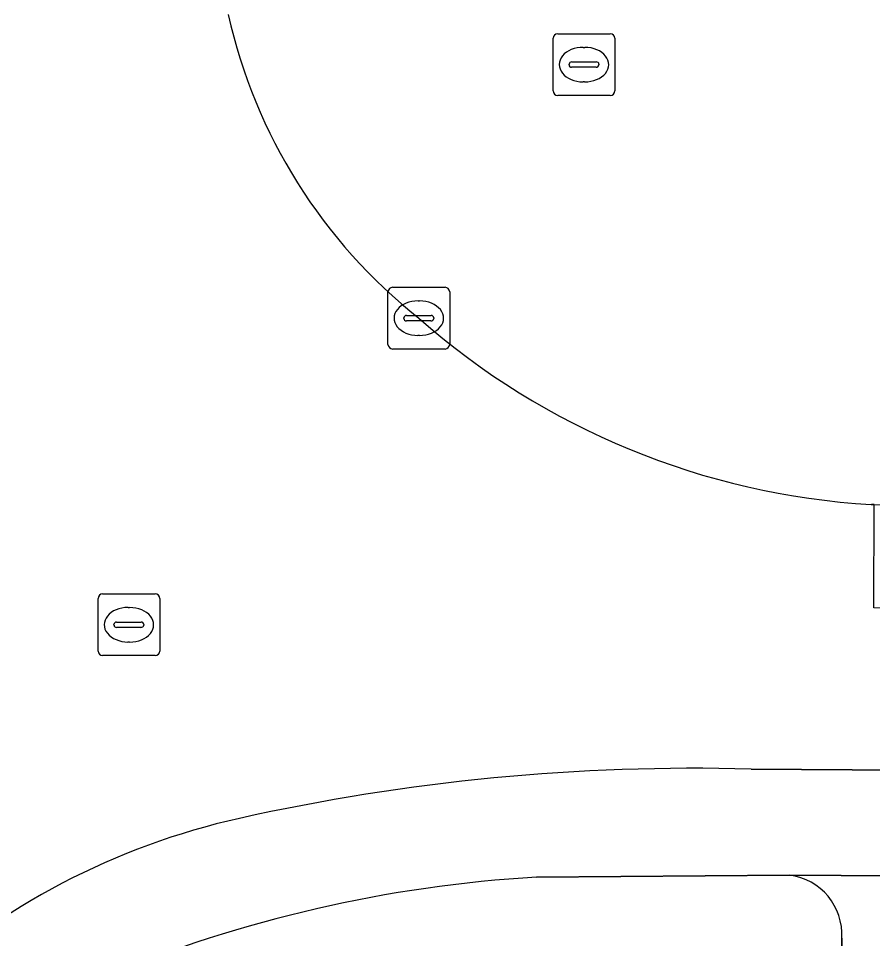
# Model space of a CAD drawing. Extents: x 160077 to 160948, y 386481 to 387498.
# Drawn here: x 160544.36 to 160558.2, y 387274.55 to 387289.47 of the extents above; entities that cross this region are included whole.
import ezdxf

# ---------------------------------------------------------------- set-up
doc = ezdxf.new("R2010")
doc.units = 0
for name, color, linetype in [('IMGEO_Brandkraan', 7, 'Continuous'), ('IMGEO_Kolk', 7, 'Continuous'), ('IMGEO_Parkeervlak_open', 7, 'Continuous'), ('IMGEO_Rijbaan_lokaal_gesloten', 7, 'Continuous'), ('IMGEO_Rijbaan_lokaal_open', 7, 'Continuous'), ('IMGEO_Rioolput', 7, 'Continuous'), ('IMGEO_Voetpad_open', 7, 'Continuous')]:
    doc.layers.add(name, color=color, linetype=linetype)

msp = doc.modelspace()

# ---------------------------------------------------------------- linework, layer by layer
at = {"layer": 'IMGEO_Brandkraan'}
for p, q in [((160553.099, 387289.217), (160553.951, 387289.217)), ((160553.024, 387288.291), (160553.024, 387289.143)), ((160554.025, 387289.143), (160554.025, 387288.291)), ((160553.512, 387288.997), (160553.537, 387288.997)), ((160553.283, 387288.711), (160553.283, 387288.723)), ((160553.326, 387288.76), (160553.724, 387288.76)), ((160553.767, 387288.723), (160553.767, 387288.711)), ((160553.721, 387288.674), (160553.323, 387288.674)), ((160553.535, 387288.437), (160553.51, 387288.437)), ((160553.951, 387288.217), (160553.099, 387288.217))]:
    msp.add_line(p, q, dxfattribs=at)
for points in [[(160553.099, 387289.217), (160553.951, 387289.217)], [(160553.024, 387288.291), (160553.024, 387289.143)], [(160554.025, 387289.143), (160554.025, 387288.291)], [(160553.951, 387288.217), (160553.099, 387288.217)]]:
    msp.add_lwpolyline(points, dxfattribs=at)
for centre, radius, start, end in [((160553.101, 387289.141), 0.0765, 91.552, 178.448), ((160553.101, 387289.141), 0.0765, 91.552, 178.448), ((160553.949, 387289.141), 0.0765, 1.552, 88.448), ((160553.949, 387289.141), 0.0765, 1.552, 88.448), ((160553.323, 387288.72), 0.0403, 85.8775, 175.7526), ((160553.728, 387288.722), 0.0386, 1.7309, 96.639), ((160553.32, 387288.71), 0.0366, 178.938, 274.7102), ((160553.724, 387288.717), 0.043, 264.8664, 352.4533), ((160553.101, 387288.293), 0.0765, 181.552, 268.448), ((160553.101, 387288.293), 0.0765, 181.552, 268.448), ((160553.949, 387288.293), 0.0765, 271.552, 358.448), ((160553.949, 387288.293), 0.0765, 271.552, 358.448)]:
    msp.add_arc(centre, radius, start, end, dxfattribs=at)
for centre, major_axis, ratio, start_param, end_param in [((160553.511, 387288.717), (-0.387, 0.002), 0.722429, 4.712389, 7.853982), ((160553.536, 387288.717), (-0.39, 0.002), 0.717154, 1.570796, 4.712389)]:
    msp.add_ellipse(centre, major_axis=major_axis, ratio=ratio, start_param=start_param, end_param=end_param, dxfattribs=at)
at = {"layer": 'IMGEO_Kolk'}
for p, q in [((160550.346, 387284.181), (160550.346, 387285.033)), ((160550.421, 387285.107), (160551.273, 387285.107)), ((160551.347, 387285.033), (160551.347, 387284.181)), ((160550.834, 387284.887), (160550.859, 387284.887)), ((160550.605, 387284.601), (160550.605, 387284.613)), ((160551.043, 387284.564), (160550.645, 387284.564)), ((160550.648, 387284.65), (160551.046, 387284.65)), ((160551.089, 387284.613), (160551.089, 387284.601)), ((160550.857, 387284.327), (160550.832, 387284.327)), ((160551.273, 387284.107), (160550.421, 387284.107))]:
    msp.add_line(p, q, dxfattribs=at)
for points in [[(160550.346, 387284.181), (160550.346, 387285.033)], [(160550.421, 387285.107), (160551.273, 387285.107)], [(160551.347, 387285.033), (160551.347, 387284.181)], [(160551.273, 387284.107), (160550.421, 387284.107)]]:
    msp.add_lwpolyline(points, dxfattribs=at)
for centre, radius, start, end in [((160550.423, 387285.031), 0.0765, 91.552, 178.448), ((160550.423, 387285.031), 0.0765, 91.552, 178.448), ((160551.271, 387285.031), 0.0765, 1.552, 88.448), ((160551.271, 387285.031), 0.0765, 1.552, 88.448), ((160550.645, 387284.61), 0.0403, 85.8775, 175.7526), ((160550.642, 387284.6), 0.0366, 178.938, 274.7102), ((160551.046, 387284.607), 0.043, 264.8664, 352.4533), ((160551.05, 387284.612), 0.0386, 1.7309, 96.639), ((160550.423, 387284.183), 0.0765, 181.552, 268.448), ((160550.423, 387284.183), 0.0765, 181.552, 268.448), ((160551.271, 387284.183), 0.0765, 271.552, 358.448), ((160551.271, 387284.183), 0.0765, 271.552, 358.448)]:
    msp.add_arc(centre, radius, start, end, dxfattribs=at)
for centre, major_axis, ratio, start_param, end_param in [((160550.833, 387284.607), (-0.387, 0.002), 0.722429, 4.712389, 7.853982), ((160550.858, 387284.607), (-0.39, 0.002), 0.717154, 1.570796, 4.712389)]:
    msp.add_ellipse(centre, major_axis=major_axis, ratio=ratio, start_param=start_param, end_param=end_param, dxfattribs=at)
at = {"layer": 'IMGEO_Parkeervlak_open'}
for points in [[(160596.134, 387275.325), (160556.857, 387275.577)], [(160557.704, 387274.557), (160557.677, 387270.795)]]:
    msp.add_lwpolyline(points, dxfattribs=at)
msp.add_arc((160556.738, 387274.617), 0.967, 356.4558, 82.9561, dxfattribs=at)
at = {"layer": 'IMGEO_Rijbaan_lokaal_gesloten'}
for points in [[(160602.879, 387276.989), (160556.233, 387277.298)], [(160552.757, 387275.546), (160556.857, 387275.577), (160596.134, 387275.325), (160603.137, 387275.32), (160603.344, 387275.325)]]:
    msp.add_lwpolyline(points, dxfattribs=at)
for centre, radius, start, end in [((160555.313, 387243.431), 33.879, 88.4442, 102.5734), ((160550.477, 387265.117), 11.661, 102.5763, 132.7412), ((160554.038, 387253.966), 21.618, 93.3981, 112.5445)]:
    msp.add_arc(centre, radius, start, end, dxfattribs=at)
at = {"layer": 'IMGEO_Rijbaan_lokaal_open'}
for points in [[(160606.324, 387279.588), (160577.659, 387279.746), (160558.224, 387279.909), (160558.23, 387281.585), (160558.183, 387281.585)], [(160556.233, 387277.298), (160602.879, 387276.989)]]:
    msp.add_lwpolyline(points, dxfattribs=at)
for centre, radius, start, end in [((160556.251, 387291.428), 8.702, 192.5988, 231.6147), ((160558.902, 387293.746), 12.182, 228.607, 266.6154), ((160555.313, 387243.431), 33.879, 88.4442, 102.5734), ((160550.477, 387265.117), 11.661, 102.5763, 132.7412)]:
    msp.add_arc(centre, radius, start, end, dxfattribs=at)
at = {"layer": 'IMGEO_Rioolput'}
for p, q in [((160545.721, 387280.137), (160546.573, 387280.137)), ((160545.646, 387279.211), (160545.646, 387280.063)), ((160546.647, 387280.063), (160546.647, 387279.211)), ((160546.134, 387279.917), (160546.159, 387279.917)), ((160545.905, 387279.631), (160545.905, 387279.643)), ((160545.948, 387279.68), (160546.346, 387279.68)), ((160546.389, 387279.643), (160546.389, 387279.631)), ((160546.343, 387279.594), (160545.945, 387279.594)), ((160546.157, 387279.357), (160546.132, 387279.357)), ((160546.573, 387279.137), (160545.721, 387279.137))]:
    msp.add_line(p, q, dxfattribs=at)
for points in [[(160545.721, 387280.137), (160546.573, 387280.137)], [(160545.646, 387279.211), (160545.646, 387280.063)], [(160546.647, 387280.063), (160546.647, 387279.211)], [(160546.573, 387279.137), (160545.721, 387279.137)]]:
    msp.add_lwpolyline(points, dxfattribs=at)
for centre, radius, start, end in [((160545.723, 387280.061), 0.0765, 91.552, 178.448), ((160545.723, 387280.061), 0.0765, 91.552, 178.448), ((160546.571, 387280.061), 0.0765, 1.552, 88.448), ((160546.571, 387280.061), 0.0765, 1.552, 88.448), ((160545.945, 387279.64), 0.0403, 85.8775, 175.7526), ((160545.942, 387279.63), 0.0366, 178.938, 274.7102), ((160546.346, 387279.637), 0.043, 264.8664, 352.4533), ((160546.35, 387279.642), 0.0386, 1.7309, 96.639), ((160545.723, 387279.213), 0.0765, 181.552, 268.448), ((160545.723, 387279.213), 0.0765, 181.552, 268.448), ((160546.571, 387279.213), 0.0765, 271.552, 358.448), ((160546.571, 387279.213), 0.0765, 271.552, 358.448)]:
    msp.add_arc(centre, radius, start, end, dxfattribs=at)
for centre, major_axis, ratio, start_param, end_param in [((160546.133, 387279.637), (-0.387, 0.002), 0.722429, 4.712389, 7.853982), ((160546.158, 387279.637), (-0.39, 0.002), 0.717154, 1.570796, 4.712389)]:
    msp.add_ellipse(centre, major_axis=major_axis, ratio=ratio, start_param=start_param, end_param=end_param, dxfattribs=at)
at = {"layer": 'IMGEO_Voetpad_open'}
for points in [[(160558.183, 387281.585), (160558.23, 387281.585), (160564.366, 387281.53), (160576.502, 387281.423), (160578.224, 387281.401)], [(160556.857, 387275.577), (160552.757, 387275.546)], [(160557.677, 387270.795), (160557.704, 387274.557)]]:
    msp.add_lwpolyline(points, dxfattribs=at)
for centre, radius, start, end in [((160556.251, 387291.428), 8.702, 192.5988, 231.6147), ((160558.902, 387293.746), 12.182, 228.607, 266.6154), ((160554.038, 387253.966), 21.618, 93.3981, 112.5445), ((160556.738, 387274.617), 0.967, 356.4558, 82.9561)]:
    msp.add_arc(centre, radius, start, end, dxfattribs=at)

doc.saveas('drawing.dxf')
